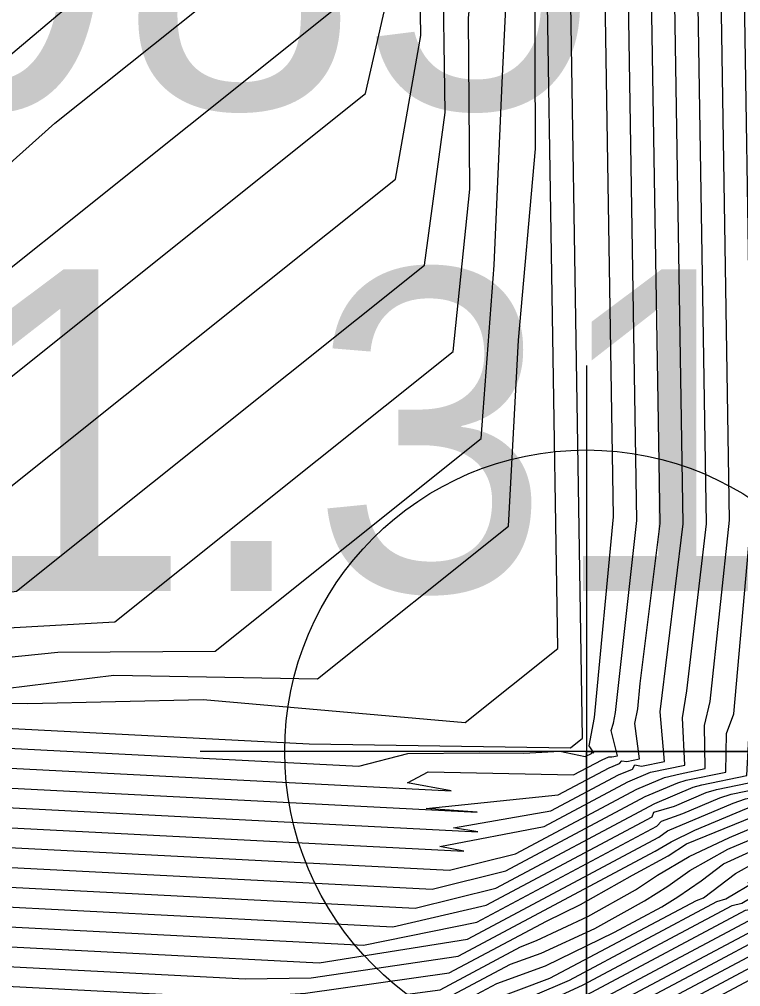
# Model space of a CAD drawing. Extents: x 2356077 to 2359823, y 225951 to 227822.
# Drawn here: x 2357215.97 to 2357221.57, y 226666.48 to 226674 of the extents above; entities that cross this region are included whole.
import ezdxf

# ---------------------------------------------------------------- set-up
doc = ezdxf.new("R2010")
doc.units = 0
for name, color, linetype in [('DTM Contours Major', 7, 'Continuous'), ('DTM Contours Minor', 7, 'Continuous'), ('Exist DTM Breakline', 7, 'Continuous'), ('Exist DTM Regular Point Underwater CELL', 7, 'Continuous'), ('Exist DTM Regular Point Underwater Cogo Elevation', 7, 'Continuous'), ('Exist DTM Regular Point Underwater Cogo Number', 7, 'Continuous')]:
    doc.layers.add(name, color=color, linetype=linetype)

msp = doc.modelspace()

# ---------------------------------------------------------------- linework, layer by layer
at = {"layer": 'DTM Contours Major'}
for points in [[(2357211.1403, 226668.0989), (2357211.3033, 226668.1067), (2357219.5284, 226667.6824), (2357219.341, 226667.7143), (2357220.0969, 226667.8456), (2357220.6237, 226668.1255), (2357220.7312, 226668.171), (2357220.7488, 226668.2035), (2357220.8027, 226668.1929), (2357220.9794, 226668.2289), (2357220.9474, 226668.616), (2357221.1261, 226670.0772), (2357221.0277, 226676.2202), (2357221.0259, 226677.815), (2357224.1328, 226681.031), (2357224.8636, 226682.1224), (2357226.1072, 226684.6981), (2357228.402, 226688.4609), (2357229.2383, 226689.8506), (2357226.9657, 226691.5199), (2357226.5318, 226691.8283), (2357225.7504, 226692.3935), (2357221.7936, 226695.1347), (2357220.3566, 226695.7128)], [(2357220.1524, 226669.108), (2357220.0203, 226677.3464), (2357220.0962, 226678.9031), (2357222.1032, 226680.9806), (2357222.8718, 226681.914), (2357223.2207, 226682.6627), (2357223.6883, 226683.7274), (2357226.0495, 226687.5991), (2357226.4242, 226688.7696), (2357225.068, 226689.7657), (2357223.7251, 226690.9032), (2357223.014, 226691.7663), (2357222.1415, 226692.5198), (2357221.1633, 226693.2114), (2357220.0739, 226693.7646), (2357219.7611, 226693.8937), (2357219.4428, 226694.0128), (2357218.3449, 226694.3361), (2357217.2011, 226694.5428), (2357216.0228, 226694.6301), (2357214.8176, 226694.5989), (2357213.4142, 226694.8224), (2357212.1146, 226695.0219), (2357210.9776, 226693.9775)], [(2357210.6448, 226669.6826), (2357213.0985, 226669.5561), (2357213.9189, 226669.6283), (2357214.5194, 226669.6308), (2357215.2144, 226669.82), (2357218.8888, 226672.7545), (2357219.0867, 226673.8714), (2357219.0678, 226675.0514), (2357219.2231, 226676.1724), (2357219.1816, 226678.7618), (2357219.1788, 226680.004), (2357221.049, 226681.9399), (2357221.4858, 226682.5365), (2357221.9166, 226683.5492), (2357222.158, 226684.2139), (2357223.629, 226686.6259), (2357224.3192, 226687.47), (2357218.7621, 226691.552)], [(2357210.6613, 226667.0369), (2357211.4642, 226667.2994), (2357211.6627, 226667.3172), (2357218.8687, 226666.9455), (2357219.5955, 226667.1128), (2357220.8838, 226667.7997), (2357220.8976, 226667.8372), (2357221.0577, 226667.8831), (2357221.3054, 226667.9881), (2357221.3838, 226668.0128), (2357221.874, 226668.1128), (2357221.8752, 226668.845), (2357222.0318, 226669.8887), (2357221.9449, 226675.3108), (2357221.8344, 226676.7982), (2357225.7868, 226680.8894)], [(2357210.9309, 226666.2169), (2357211.7853, 226666.499), (2357212.015, 226666.528), (2357217.5255, 226666.2438), (2357218.1451, 226666.3115), (2357219.2359, 226666.4556), (2357219.8604, 226666.7886), (2357219.9856, 226666.8387), (2357220.3835, 226667.0241), (2357220.7538, 226667.2335), (2357220.9255, 226667.3456), (2357221.1708, 226667.4925), (2357221.4859, 226667.6384), (2357221.8222, 226667.7808), (2357221.9496, 226667.8296), (2357222.7203, 226667.9868), (2357222.7865, 226668.3077), (2357222.8291, 226670.0476), (2357222.922, 226670.6632), (2357222.8625, 226674.3777), (2357222.7546, 226675.7003), (2357227.3502, 226680.4572)], [(2357211.0896, 226665.3628), (2357212.1025, 226665.6972), (2357212.3576, 226665.7393), (2357216.3328, 226665.5343), (2357217.1313, 226665.5803), (2357218.2125, 226665.5854), (2357218.8866, 226665.804), (2357219.3614, 226666.0571), (2357219.6314, 226666.1635), (2357220.3484, 226666.494), (2357221.507, 226667.1118), (2357221.5819, 226667.1301), (2357221.8308, 226667.2766), (2357221.9094, 226667.3627), (2357222.2725, 226667.5454), (2357222.4952, 226667.6397), (2357223.5678, 226667.8611), (2357223.6925, 226668.1007), (2357223.6694, 226669.5393), (2357223.8307, 226670.2903), (2357223.78, 226673.4547), (2357223.6749, 226674.6024), (2357228.9135, 226680.0249)], [(2357211.2428, 226664.5069), (2357212.4167, 226664.8945), (2357212.6948, 226664.951), (2357215.3451, 226664.8143), (2357216.209, 226664.8298), (2357216.9708, 226664.8784), (2357217.8359, 226664.8338), (2357218.542, 226665.1548), (2357219.146, 226665.4769), (2357219.6992, 226665.6825), (2357221.9531, 226666.8842), (2357222.1706, 226666.9944), (2357222.6335, 226667.1904), (2357222.6316, 226667.2063), (2357222.9467, 226667.4048), (2357223.3455, 226667.5172), (2357224.4155, 226667.7354), (2357224.5977, 226667.9395), (2357224.5797, 226669.0632), (2357224.739, 226669.9369), (2357224.6974, 226672.5345), (2357224.5952, 226673.5044), (2357230.4768, 226679.5927)], [(2357211.0799, 226668.8892), (2357215.0452, 226668.6847), (2357216.0331, 226668.6803), (2357217.3963, 226668.7114), (2357219.4316, 226668.5324), (2357220.1524, 226669.108)]]:
    msp.add_lwpolyline(points, dxfattribs=at)
at = {"layer": 'DTM Contours Minor'}
for points in [[(2357210.8982, 226669.0528), (2357215.859, 226668.7969), (2357216.7004, 226668.9015), (2357218.2833, 226668.8727), (2357219.7674, 226670.058), (2357219.8468, 226671.5024), (2357219.9771, 226672.9908), (2357219.973, 226674.4392), (2357219.9228, 226677.5688), (2357219.9138, 226679.1244), (2357222.1852, 226681.4756), (2357222.6971, 226682.1261), (2357223.3792, 226683.4649), (2357223.705, 226684.3539), (2357225.5621, 226687.3992), (2357226.3893, 226688.4679), (2357219.4191, 226693.5879)], [(2357210.8327, 226669.2104), (2357215.2958, 226668.9801), (2357216.2648, 226669.0782), (2357217.488, 226669.087), (2357219.5555, 226670.7383), (2357219.6569, 226672.0868), (2357219.7177, 226673.504), (2357219.7853, 226674.8865), (2357219.7375, 226677.8673), (2357219.73, 226679.3442), (2357221.902, 226681.5925), (2357222.3981, 226682.2349), (2357223.0064, 226683.4885), (2357223.313, 226684.3104), (2357225.0788, 226687.2058), (2357225.8718, 226688.2184), (2357219.2548, 226693.0789)], [(2357210.7689, 226669.3678), (2357214.7548, 226669.1622), (2357215.7387, 226669.2595), (2357216.708, 226669.3137), (2357219.338, 226671.4142), (2357219.4669, 226672.6767), (2357219.4581, 226674.0082), (2357219.5977, 226675.3275), (2357219.5522, 226678.1656), (2357219.5462, 226679.5641), (2357221.6179, 226681.7085), (2357222.0958, 226682.3384), (2357222.6396, 226683.5094), (2357222.9256, 226684.2743), (2357224.5954, 226687.0122), (2357225.3542, 226687.969), (2357219.0906, 226692.57)], [(2357210.7057, 226669.5253), (2357213.4461, 226669.3839), (2357214.3219, 226669.3921), (2357215.1438, 226669.4444), (2357215.9451, 226669.554), (2357219.1155, 226672.086), (2357219.2768, 226673.2718), (2357219.2568, 226674.5242), (2357219.4103, 226675.7583), (2357219.3669, 226678.4638), (2357219.3625, 226679.784), (2357221.3339, 226681.8247), (2357221.7927, 226682.4405), (2357222.2759, 226683.5305), (2357222.5403, 226684.2417), (2357224.1121, 226686.819), (2357224.8367, 226687.7195), (2357218.9264, 226692.061)], [(2357210.6317, 226667.2079), (2357211.399, 226667.4592), (2357211.5895, 226667.4751), (2357219.0416, 226667.0908), (2357219.6702, 226667.2457), (2357220.9055, 226667.9039), (2357221.2022, 226668.0296), (2357221.2715, 226668.0496), (2357221.6206, 226668.1208), (2357221.6572, 226668.8007), (2357221.7201, 226669.5191), (2357221.8526, 226669.8079), (2357221.7613, 226675.503), (2357221.6503, 226677.0178), (2357225.4741, 226680.9759)], [(2357211.0871, 226666.9936), (2357211.5289, 226667.1395), (2357211.7343, 226667.1593), (2357218.6418, 226666.803), (2357219.522, 226666.9805), (2357220.9208, 226667.7264), (2357220.9559, 226667.7666), (2357221.1237, 226667.8259), (2357221.4099, 226667.9471), (2357221.4973, 226667.9763), (2357222.0429, 226668.0875), (2357222.0593, 226668.6215), (2357222.2104, 226670.0102), (2357222.1284, 226675.1222), (2357222.0184, 226676.5786), (2357226.0995, 226680.803)], [(2357210.9812, 226666.7774), (2357211.5933, 226666.9795), (2357211.8052, 226667.0014), (2357218.2957, 226666.6666), (2357219.4495, 226666.8488), (2357220.9374, 226667.6421), (2357221.0039, 226667.6914), (2357221.5142, 226667.906), (2357221.6109, 226667.9397), (2357222.2121, 226668.0623), (2357222.2417, 226668.5066), (2357222.3839, 226670.218), (2357222.3558, 226672.2032), (2357222.312, 226674.935), (2357222.2025, 226676.359), (2357226.4121, 226680.7165)], [(2357210.8661, 226666.5581), (2357211.6575, 226666.8194), (2357211.8756, 226666.8436), (2357217.7216, 226666.5421), (2357218.2331, 226666.5477), (2357219.3778, 226666.7175), (2357220.9077, 226667.5332), (2357221.0317, 226667.6063), (2357221.2169, 226667.6949), (2357221.618, 226667.8647), (2357221.7243, 226667.9031), (2357222.3815, 226668.0371), (2357222.4235, 226668.4262), (2357222.527, 226670.1605), (2357222.5585, 226670.8186), (2357222.4955, 226674.7487), (2357222.3865, 226676.1394), (2357226.7248, 226680.6301)], [(2357210.8986, 226666.3875), (2357211.7215, 226666.6592), (2357211.9455, 226666.6858), (2357217.6275, 226666.3927), (2357218.1893, 226666.4295), (2357219.3066, 226666.5864), (2357220.0635, 226666.99), (2357220.3278, 226667.1195), (2357220.7313, 226667.3461), (2357221.0088, 226667.4956), (2357221.1517, 226667.5897), (2357221.5967, 226667.7705), (2357221.7208, 226667.8231), (2357221.8372, 226667.8664), (2357222.5509, 226668.012), (2357222.6051, 226668.3622), (2357222.676, 226670.1038), (2357222.7403, 226670.7405), (2357222.679, 226674.563), (2357222.5706, 226675.9199), (2357227.0375, 226680.5436)], [(2357210.963, 226666.0462), (2357211.849, 226666.3387), (2357212.0841, 226666.3702), (2357217.4089, 226666.0956), (2357218.1006, 226666.1932), (2357219.1655, 226666.325), (2357219.7847, 226666.6551), (2357220.0216, 226666.7398), (2357220.438, 226666.9309), (2357220.8258, 226667.146), (2357221.0057, 226667.2611), (2357221.1783, 226667.3826), (2357221.4727, 226667.5476), (2357221.9219, 226667.7378), (2357222.0611, 226667.7927), (2357222.8898, 226667.9616), (2357222.9678, 226668.2594), (2357222.9851, 226669.9918), (2357223.1038, 226670.5867), (2357223.046, 226674.1927), (2357222.9387, 226675.4807), (2357227.6628, 226680.3707)], [(2357210.995, 226665.8754), (2357211.9126, 226666.1784), (2357212.1529, 226666.2125), (2357217.261, 226665.949), (2357218.1875, 226666.0493), (2357219.0955, 226666.1946), (2357219.6767, 226666.5045), (2357220.0562, 226666.6424), (2357220.5929, 226666.9037), (2357220.9597, 226667.0993), (2357221.0849, 226667.1786), (2357221.2655, 226667.3031), (2357221.4389, 226667.4344), (2357221.819, 226667.609), (2357222.1715, 226667.7555), (2357223.0593, 226667.9365), (2357223.149, 226668.2156), (2357223.1435, 226669.936), (2357223.2855, 226670.5111), (2357223.2295, 226674.0079), (2357223.1227, 226675.2611), (2357227.9755, 226680.2843)], [(2357211.0267, 226665.7046), (2357211.976, 226666.0181), (2357212.2214, 226666.0548), (2357216.4093, 226665.8388), (2357217.2042, 226665.8248), (2357218.256, 226665.8915), (2357219.0257, 226666.0643), (2357219.4518, 226666.2915), (2357219.6071, 226666.3662), (2357220.0896, 226666.5463), (2357221.2279, 226667.1491), (2357221.2821, 226667.1717), (2357221.5332, 226667.3598), (2357221.8487, 226667.5364), (2357222.2801, 226667.7179), (2357223.2288, 226667.9114), (2357223.3302, 226668.175), (2357223.3038, 226669.8803), (2357223.4673, 226670.4365), (2357223.413, 226673.8234), (2357223.3068, 226675.0415), (2357228.2882, 226680.1978)], [(2357211.0582, 226665.5338), (2357212.0393, 226665.8577), (2357212.2896, 226665.8971), (2357216.3696, 226665.6866), (2357217.1678, 226665.7031), (2357218.2517, 226665.7376), (2357218.9561, 226665.9341), (2357219.4063, 226666.1742), (2357220.2429, 226666.5308), (2357221.3865, 226667.1407), (2357221.4566, 226667.1634), (2357221.6915, 226667.3028), (2357221.627, 226667.2868), (2357221.8083, 226667.4313), (2357222.3878, 226667.6794), (2357223.3983, 226667.8862), (2357223.5114, 226668.1368), (2357223.4865, 226669.6881), (2357223.649, 226670.3629), (2357223.5965, 226673.639), (2357223.4908, 226674.8219), (2357228.6008, 226680.1114)], [(2357211.1516, 226665.0207), (2357212.2285, 226665.3762), (2357212.493, 226665.424), (2357216.2765, 226665.2288), (2357217.058, 226665.3319), (2357218.084, 226665.2836), (2357218.7483, 226665.544), (2357219.2732, 226665.8239), (2357219.6512, 226665.9628), (2357220.465, 226666.37), (2357221.9114, 226667.1402), (2357222.1613, 226667.2461), (2357222.1106, 226667.2295), (2357222.3107, 226667.3912), (2357222.7014, 226667.5566), (2357222.9812, 226667.622), (2357223.9069, 226667.8108), (2357224.0546, 226668.0328), (2357224.0341, 226669.3145), (2357224.194, 226670.1491), (2357224.1469, 226673.0865), (2357224.043, 226674.1632), (2357229.5388, 226679.852)], [(2357211.1822, 226664.8495), (2357212.2914, 226665.2157), (2357212.5604, 226665.2663), (2357215.3485, 226665.1225), (2357216.2565, 226665.0905), (2357217.0499, 226665.1828), (2357218.0061, 226665.1334), (2357218.6793, 226665.4142), (2357219.2299, 226665.7077), (2357219.6597, 226665.8629), (2357220.5036, 226666.2975), (2357221.9998, 226667.0924), (2357222.322, 226667.2289), (2357222.4155, 226667.3281), (2357222.7969, 226667.5118), (2357223.1036, 226667.5873), (2357224.0764, 226667.7857), (2357224.2357, 226668.0006), (2357224.2161, 226669.2209), (2357224.3756, 226670.0814), (2357224.3304, 226672.9025), (2357224.2271, 226673.9436), (2357229.8515, 226679.7656)], [(2357211.2126, 226664.6783), (2357212.3541, 226665.0551), (2357212.6277, 226665.1086), (2357215.3455, 226664.9684), (2357216.2332, 226664.9605), (2357217.0183, 226665.0302), (2357217.923, 226664.9835), (2357218.6106, 226665.2844), (2357219.1881, 226665.5924), (2357219.6665, 226665.7639), (2357221.221, 226666.587), (2357221.8714, 226666.9337), (2357222.0851, 226667.0433), (2357222.4861, 226667.2132), (2357222.5213, 226667.2684), (2357222.8857, 226667.4642), (2357223.2254, 226667.5524), (2357224.2459, 226667.7605), (2357224.4167, 226667.9683), (2357224.3981, 226669.1293), (2357224.5571, 226670.0212), (2357224.5139, 226672.7184), (2357224.4111, 226673.724), (2357230.1642, 226679.6791)], [(2357211.0518, 226664.2953), (2357211.2727, 226664.3355), (2357212.4792, 226664.7339), (2357212.7619, 226664.7933), (2357215.349, 226664.6599), (2357216.1853, 226664.6983), (2357216.9153, 226664.7271), (2357217.7461, 226664.6843), (2357218.4736, 226665.0252), (2357219.1053, 226665.3621), (2357219.7423, 226665.6123), (2357222.0315, 226666.833), (2357222.2542, 226666.9445), (2357222.7653, 226667.161), (2357222.96, 226667.3252), (2357223.4641, 226667.4817), (2357224.5851, 226667.7103), (2357224.7787, 226667.91), (2357224.7614, 226668.9907), (2357224.9207, 226669.8635), (2357224.8808, 226672.3505), (2357224.7792, 226673.2848), (2357230.7895, 226679.5062)], [(2357211.0715, 226664.1236), (2357211.3022, 226664.164), (2357212.5417, 226664.5732), (2357212.8288, 226664.6357), (2357215.3585, 226664.5052), (2357216.1618, 226664.566), (2357216.855, 226664.576), (2357217.6542, 226664.5348), (2357218.4054, 226664.8958), (2357219.0654, 226665.2477), (2357219.768, 226665.533), (2357222.1086, 226666.781), (2357222.3369, 226666.8943), (2357222.9679, 226667.1615), (2357223.076, 226667.2685), (2357223.5803, 226667.4457), (2357224.7547, 226667.6851), (2357224.9597, 226667.881), (2357224.943, 226668.9203), (2357225.1024, 226669.7916), (2357225.0643, 226672.1666), (2357224.9633, 226673.0653), (2357231.1022, 226679.4198)], [(2357220.3441, 226668.4116), (2357220.2056, 226677.0473)], [(2357211.0873, 226668.5804), (2357218.6038, 226668.1927), (2357218.9866, 226668.2918), (2357219.5421, 226668.2982), (2357219.887, 226668.295), (2357220.1679, 226668.311), (2357220.3643, 226668.2674), (2357220.4123, 226668.2916), (2357220.4178, 226668.2985), (2357220.4317, 226668.2977), (2357220.3961, 226668.3513), (2357220.4354, 226668.5717), (2357220.5837, 226670.1318), (2357220.4772, 226676.7706)], [(2357211.1598, 226668.4225), (2357219.3216, 226668.0015), (2357218.9819, 226668.0632), (2357219.1432, 226668.1487), (2357220.274, 226668.1262), (2357220.4959, 226668.2418), (2357220.5466, 226668.2667), (2357220.5702, 226668.2649), (2357220.6155, 226668.2741), (2357220.5646, 226668.47), (2357220.5839, 226668.527), (2357220.6005, 226668.6101), (2357220.7647, 226670.1013), (2357220.6607, 226676.5872)], [(2357211.2334, 226668.2645), (2357219.5251, 226667.8368), (2357219.1269, 226667.865), (2357220.1548, 226667.9695), (2357220.5515, 226668.1801), (2357220.6317, 226668.2141), (2357220.6487, 226668.2349), (2357220.6868, 226668.2289), (2357220.7872, 226668.2494), (2357220.7487, 226668.5254), (2357220.774, 226668.638), (2357220.7922, 226668.8347), (2357220.9456, 226670.0785), (2357220.8442, 226676.4024)], [(2357211.2065, 226667.9395), (2357211.379, 226667.9486), (2357219.4207, 226667.5338), (2357219.2336, 226667.5681), (2357220.0447, 226667.7246), (2357220.6954, 226668.0706), (2357220.8724, 226668.1456), (2357221.1386, 226668.2017), (2357221.1198, 226668.5682), (2357221.1542, 226668.7778), (2357221.3067, 226670.0757), (2357221.2112, 226676.0331)], [(2357210.6694, 226667.5809), (2357211.2717, 226667.7797), (2357211.4519, 226667.7906), (2357219.3084, 226667.3854), (2357219.8226, 226667.5131), (2357220.7642, 226668.0145), (2357220.9792, 226668.1056), (2357221.101, 226668.1343), (2357221.2976, 226668.1744), (2357221.2913, 226668.5105), (2357221.336, 226668.6966), (2357221.4867, 226670.1059), (2357221.3947, 226675.8481)], [(2357210.7032, 226667.4107), (2357211.3367, 226667.6199), (2357211.5244, 226667.6327), (2357219.1743, 226667.2381), (2357219.7464, 226667.3794), (2357220.8298, 226667.9571), (2357221.0851, 226668.0652), (2357221.1476, 226668.0841), (2357221.4562, 226668.147), (2357221.4615, 226668.4461), (2357221.5181, 226668.5992), (2357221.6652, 226670.2329), (2357221.5782, 226675.6631)], [(2357211.1414, 226670.1196), (2357211.8139, 226670.1337), (2357211.9892, 226670.2239), (2357212.1538, 226670.2154), (2357212.9668, 226670.5808), (2357213.3808, 226670.8155), (2357214.0673, 226671.2761), (2357214.7599, 226671.8335), (2357215.4445, 226672.4777), (2357216.2411, 226673.1887), (2357218.1722, 226674.731)], [(2357210.5868, 226669.8398), (2357212.894, 226669.7208), (2357213.3121, 226669.8473), (2357213.853, 226669.8194), (2357214.4876, 226670.0891), (2357218.6575, 226673.4194), (2357218.8965, 226674.4757)], [(2357211.1899, 226670.331), (2357211.4503, 226670.4059), (2357211.5782, 226670.3993), (2357212.4648, 226670.8174), (2357212.8063, 226671.0126), (2357213.5332, 226671.5057), (2357214.2778, 226672.1103), (2357215.0218, 226672.8121), (2357215.747, 226673.5968), (2357216.7954, 226674.481)], [(2357211.1207, 226665.1918), (2357212.1656, 226665.5368), (2357212.4254, 226665.5817), (2357216.3005, 226665.3818), (2357217.0947, 226665.4566), (2357218.1541, 226665.4342), (2357218.8174, 226665.6739), (2357219.3171, 226665.9404), (2357219.6418, 226666.063), (2357220.416, 226666.437), (2357221.6097, 226667.0735), (2357221.6874, 226667.0868), (2357221.9452, 226667.2398), (2357222.0194, 226667.2712), (2357222.0102, 226667.2955), (2357222.3231, 226667.4816), (2357222.6001, 226667.5989), (2357223.0852, 226667.703), (2357223.7373, 226667.8359), (2357223.8736, 226668.0661), (2357223.8519, 226669.4185), (2357224.0124, 226670.219), (2357223.9634, 226673.2706), (2357223.859, 226674.3828)], [(2357210.5603, 226669.9954), (2357211.8399, 226669.9294), (2357212.5558, 226669.982), (2357212.7315, 226670.0314), (2357213.1945, 226670.0075), (2357213.8824, 226670.4553), (2357218.4199, 226674.0793)], [(2357211.1456, 226668.7316), (2357218.2192, 226668.3668), (2357220.2495, 226668.3361), (2357220.3441, 226668.4116)]]:
    msp.add_lwpolyline(points, dxfattribs=at)
at = {"layer": 'Exist DTM Breakline'}
msp.add_spline([(2357185.7096, 226723.5614), (2357185.9998, 226706.0974), (2357189.2629, 226681.4721), (2357206.2071, 226660.2254), (2357233.2527, 226666.3801), (2357241.1587, 226659.2956), (2357238.9281, 226647.8315), (2357226.8631, 226640.5682)], degree=3, dxfattribs=at)
at = {"layer": 'Exist DTM Regular Point Underwater CELL'}
msp.add_lwpolyline([(2357220.373, 226671.3064), (2357220.373, 226665.3064), (2357220.373, 226668.3064), (2357223.373, 226668.3064), (2357217.373, 226668.3064)], dxfattribs=at)
msp.add_circle((2357220.373, 226668.3064), 2.344, dxfattribs=at)

# ---------------------------------------------------------------- texts
at = {"layer": 'Exist DTM Regular Point Underwater Cogo Elevation'}
msp.add_text('-11.31', height=2.5, dxfattribs=at).set_placement((2357212.4727, 226669.5537))
at = {"layer": 'Exist DTM Regular Point Underwater Cogo Number'}
msp.add_text('D985', height=2.5, dxfattribs=at).set_placement((2357212.4727, 226673.3037))

doc.saveas('drawing.dxf')
